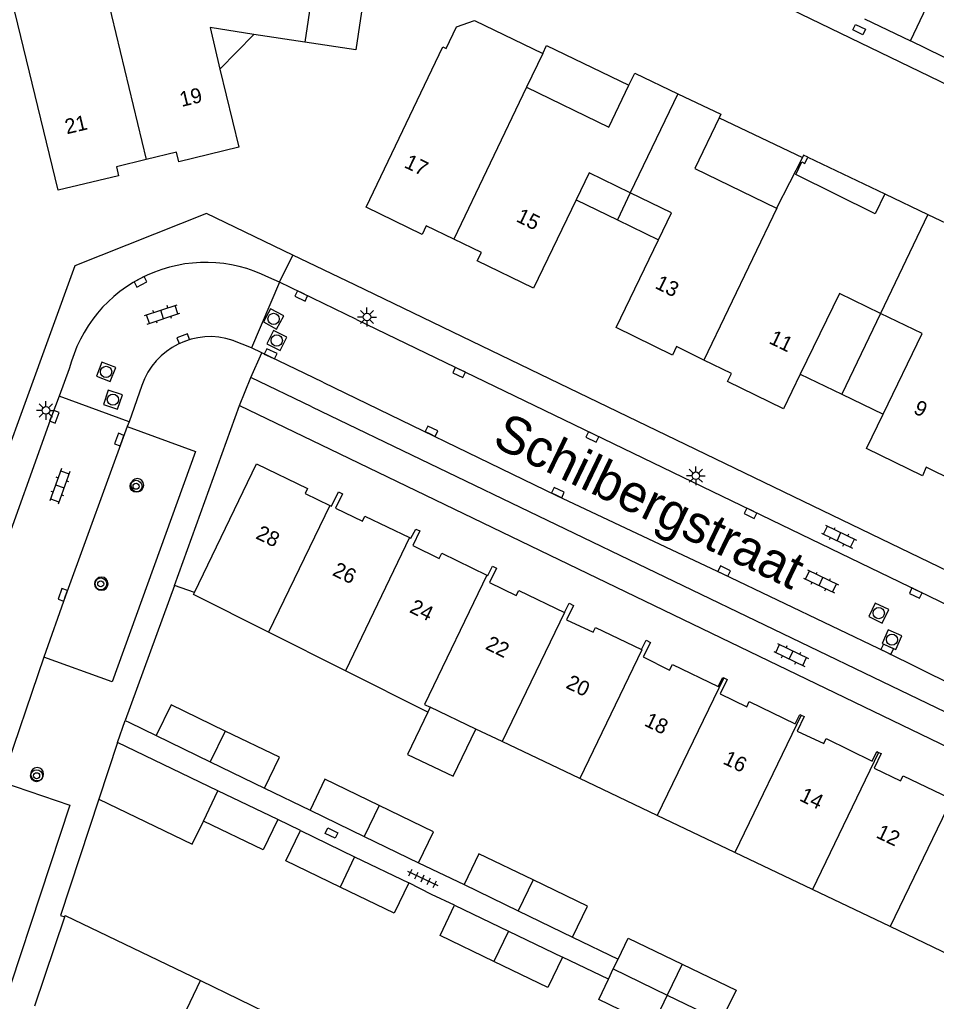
# Model space of a CAD drawing. Extents: x 124000 to 128010, y 398999 to 403000.
# Drawn here: x 126681.2 to 126742.4, y 399293.7 to 399359.3 of the extents above; entities that cross this region are included whole.
import ezdxf

# ---------------------------------------------------------------- set-up
doc = ezdxf.new("R2010")
doc.units = 0
for name, color, linetype in [('gg-afsc-erfafscheiding', 7, 'Continuous'), ('gg-afsc-muur', 7, 'Continuous'), ('gg-anno-huisnummerreeks BGT', 7, 'Continuous'), ('gg-anno-openbare ruimte label', 7, 'Continuous'), ('gg-bbg-bijgebouw', 7, 'Continuous'), ('gg-bbg-gedigitaliseerde bebouwing', 7, 'Continuous'), ('gg-bbg-hoofdgebouw', 7, 'Continuous'), ('gg-bbg-luifel en loopbrug', 7, 'Continuous'), ('gg-bbg-tussenscheiding', 7, 'Continuous'), ('gg-knt-verharding', 7, 'Continuous'), ('gg-knt-verharding nz', 7, 'Continuous'), ('gt-grn-weggrens', 7, 'Continuous'), ('gt-symb-boom', 7, 'Continuous'), ('gt-symb-klinker verharding', 7, 'Continuous'), ('gt-symb-kolk', 7, 'Continuous'), ('gt-symb-kolk center center', 7, 'Continuous'), ('gt-symb-lichtmast', 7, 'Continuous'), ('gt-symb-rioolschacht', 7, 'Continuous'), ('gt-symb-tegel verharding', 7, 'Continuous')]:
    doc.layers.add(name, color=color, linetype=linetype)

# ---------------------------------------------------------------- blocks, each defined once
blk = doc.blocks.new('gt0-KOLKCC')
at = {"layer": 'gt-symb-kolk center center'}
blk.add_lwpolyline([(-0.375, 0.2), (0.375, 0.2), (0.375, -0.2), (-0.375, -0.2)], close=True, dxfattribs=at)
blk = doc.blocks.new('gt0-LMAST')
at = {"layer": 'gt-symb-lichtmast'}
for p, q in [((-0.182, 0.173), (-0.447, 0.438)), ((-0.005, 0.246), (-0.005, 0.621)), ((0.172, 0.173), (0.437, 0.438)), ((-0.255, -0.004), (-0.63, -0.004)), ((-0.182, -0.181), (-0.447, -0.446)), ((-0.005, -0.254), (-0.005, -0.629)), ((0.437, -0.446), (0.172, -0.181)), ((0.245, -0.004), (0.62, -0.004))]:
    blk.add_line(p, q, dxfattribs=at)
blk.add_circle((-0.005, -0.004), 0.25, dxfattribs=at)
blk = doc.blocks.new('gt0-KOLK')
at = {"layer": 'gt-symb-kolk'}
blk.add_lwpolyline([(0, 0), (0.375, 0), (0.375, 0.4), (-0.375, 0.4), (-0.375, 0), (0, 0)], dxfattribs=at)
blk = doc.blocks.new('gt0-TEG1')
at = {"layer": 'gt-symb-tegel verharding'}
for p, q in [((-1.125, 0), (1.125, 0)), ((-0.9, -0.25), (-0.9, 0.25)), ((-0.45, -0.25), (-0.45, 0.25)), ((0, -0.25), (0, 0.25)), ((0.45, -0.25), (0.45, 0.25)), ((0.9, -0.25), (0.9, 0.25))]:
    blk.add_line(p, q, dxfattribs=at)
blk = doc.blocks.new('gt0-KL1')
at = {"layer": 'gt-symb-klinker verharding'}
for p, q in [((-1.15, 0.3), (1.15, 0.3)), ((-1, -0.3), (-1, 0.3)), ((-0.5, 0.3), (-0.5, 0.45)), ((0, -0.3), (0, 0.3)), ((0.5, 0.3), (0.5, 0.45)), ((1, -0.3), (1, 0.3)), ((-1.15, -0.3), (1.15, -0.3)), ((-0.5, -0.45), (-0.5, -0.3)), ((0.5, -0.45), (0.5, -0.3))]:
    blk.add_line(p, q, dxfattribs=at)
blk = doc.blocks.new('gt0-RS')
at = {"layer": 'gt-symb-rioolschacht'}
blk.add_lwpolyline([(-0.5, -0.5), (0.5, -0.5), (0.5, 0.5), (-0.5, 0.5)], close=True, dxfattribs=at)
blk.add_circle((0, 0), 0.375, dxfattribs=at)
blk = doc.blocks.new('gt0-BOOM')
at = {"layer": 'gt-symb-boom'}
for radius in [0.4, 0.2]:
    blk.add_circle((0, 0), radius, dxfattribs=at)

msp = doc.modelspace()

# ---------------------------------------------------------------- linework, layer by layer
at = {"layer": 'gg-afsc-erfafscheiding'}
for p, q in [((126744.198, 399356.117), (126740.67, 399357.844)), ((126688.534, 399312.368), (126690.305, 399311.482)), ((126697.543, 399307.975), (126700.586, 399306.505)), ((126699.942, 399305.146), (126698.438, 399305.89)), ((126707.827, 399303.002), (126710.87, 399301.539)), ((126708.705, 399300.882), (126707.185, 399301.655)), ((126718.108, 399298.034), (126721.155, 399296.573))]:
    msp.add_line(p, q, dxfattribs=at)
msp.add_lwpolyline([(126668.406, 399379.904), (126672.329, 399389.038), (126702.844, 399374.396), (126753.889, 399349.726), (126770.531, 399341.712)], dxfattribs=at)
at = {"layer": 'gg-afsc-muur'}
for p, q in [((126691.531, 399321.491), (126688.249, 399312.49)), ((126692.882, 399321.042), (126691.531, 399321.491)), ((126688.249, 399312.49), (126688.534, 399312.368)), ((126710.244, 399300.16), (126708.705, 399300.882)), ((126720.505, 399295.224), (126717.442, 399296.69))]:
    msp.add_line(p, q, dxfattribs=at)
msp.add_lwpolyline([(126686.477, 399307.248), (126683.924, 399299.488), (126684.211, 399299.39)], dxfattribs=at)
at = {"layer": 'gg-bbg-bijgebouw'}
for p, q in [((126737.603, 399359.314), (126740.67, 399357.844)), ((126690.305, 399311.482), (126693.924, 399309.729)), ((126687.721, 399311.028), (126686.477, 399307.248)), ((126694.44, 399307.807), (126687.721, 399311.028)), ((126693.924, 399309.729), (126697.543, 399307.975)), ((126698.438, 399305.89), (126694.44, 399307.807)), ((126700.586, 399306.505), (126704.207, 399304.753)), ((126699.942, 399305.146), (126703.562, 399303.401)), ((126704.207, 399304.753), (126707.827, 399303.002)), ((126703.562, 399303.401), (126707.185, 399301.655)), ((126710.87, 399301.539), (126714.489, 399299.787)), ((126710.244, 399300.16), (126713.843, 399298.425)), ((126714.489, 399299.787), (126718.108, 399298.034)), ((126713.843, 399298.425), (126717.442, 399296.69)), ((126720.836, 399295.91), (126721.155, 399296.573)), ((126720.505, 399295.224), (126720.836, 399295.91))]:
    msp.add_line(p, q, dxfattribs=at)
for points in [[(126704.709, 399364.427), (126703.636, 399357.245), (126700.243, 399357.75)], [(126740.67, 399357.844), (126741.767, 399360.132), (126738.701, 399361.602)], [(126694.923, 399311.789), (126691.304, 399313.543), (126690.305, 399311.482)], [(126697.543, 399307.975), (126698.542, 399310.036), (126694.923, 399311.789)], [(126705.203, 399306.815), (126701.583, 399308.566), (126700.586, 399306.505)], [(126686.477, 399307.248), (126692.718, 399304.233), (126693.467, 399305.784)], [(126707.827, 399303.002), (126708.824, 399305.063), (126705.203, 399306.815)], [(126698.438, 399305.89), (126697.463, 399303.862), (126693.467, 399305.784)], [(126702.588, 399301.373), (126698.965, 399303.119), (126699.942, 399305.146)], [(126715.487, 399301.848), (126711.868, 399303.6), (126710.87, 399301.539)], [(126707.185, 399301.655), (126706.208, 399299.628), (126702.588, 399301.373)], [(126718.108, 399298.034), (126719.106, 399300.095), (126715.487, 399301.848)], [(126712.866, 399296.398), (126709.267, 399298.133), (126710.244, 399300.16)], [(126721.155, 399296.573), (126721.826, 399297.966), (126725.43, 399296.231)], [(126717.442, 399296.69), (126716.465, 399294.663), (126712.866, 399296.398)], [(126725.43, 399296.231), (126729.034, 399294.495), (126728.361, 399293.098)], [(126723.464, 399292.149), (126719.86, 399293.884), (126720.505, 399295.224)]]:
    msp.add_lwpolyline(points, dxfattribs=at)
at = {"layer": 'gg-bbg-gedigitaliseerde bebouwing'}
msp.add_line((126716.133, 399357.008), (126715.042, 399354.746), dxfattribs=at)
msp.add_lwpolyline([(126709.667, 399357.339), (126710.36, 399358.776), (126711.577, 399359.205), (126716.133, 399357.008)], dxfattribs=at)
at = {"layer": 'gg-bbg-hoofdgebouw'}
for p, q in [((126700.243, 399357.75), (126696.831, 399358.258)), ((126733.466, 399350.064), (126731.73, 399346.686)), ((126738.973, 399347.634), (126741.846, 399346.256)), ((126741.846, 399346.256), (126744.704, 399344.886)), ((126702.954, 399315.816), (126697.823, 399318.389)), ((126708.454, 399313.058), (126702.954, 399315.816)), ((126708.604, 399313.374), (126708.454, 399313.058)), ((126711.649, 399311.923), (126708.604, 399313.374)), ((126713.415, 399311.081), (126711.649, 399311.923)), ((126718.595, 399308.612), (126713.415, 399311.081)), ((126723.776, 399306.143), (126718.595, 399308.612)), ((126728.957, 399303.673), (126723.776, 399306.143)), ((126734.138, 399301.204), (126728.957, 399303.673)), ((126739.318, 399298.735), (126734.138, 399301.204)), ((126682.209, 399293.443), (126684.211, 399299.39)), ((126744.5, 399296.265), (126739.318, 399298.735)), ((126693.268, 399295.132), (126698.403, 399292.657))]:
    msp.add_line(p, q, dxfattribs=at)
for points in [[(126689.65, 399349.919), (126687.655, 399349.438), (126687.803, 399348.828), (126683.77, 399347.873), (126680.508, 399361.366)], [(126696.831, 399358.258), (126693.908, 399358.741), (126694.575, 399355.962)], [(126710.178, 399344.608), (126708.346, 399345.497), (126708.068, 399344.931), (126704.327, 399346.747), (126709.455, 399357.441), (126709.667, 399357.339)], [(126694.575, 399355.962), (126695.828, 399350.748), (126691.816, 399349.781), (126691.666, 399350.405), (126689.65, 399349.919)], [(126721.883, 399354.882), (126722.27, 399355.69), (126725.142, 399354.318)], [(126715.042, 399354.746), (126720.545, 399352.091), (126721.883, 399354.882)], [(126725.142, 399354.318), (126728.012, 399352.948), (126727.897, 399352.707)], [(126727.897, 399352.707), (126726.283, 399349.325), (126731.73, 399346.686)], [(126733.83, 399350.072), (126733.543, 399350.214), (126733.466, 399350.064)], [(126738.973, 399347.634), (126738.329, 399346.293), (126733.016, 399348.923), (126733.433, 399349.766), (126733.63, 399349.669), (126733.83, 399350.072)], [(126721.967, 399347.707), (126719.235, 399349.032), (126718.362, 399347.233)], [(126723.86, 399344.569), (126724.732, 399346.365), (126721.967, 399347.707)], [(126718.362, 399347.233), (126715.503, 399341.34), (126711.756, 399343.158), (126712.025, 399343.712), (126710.178, 399344.608)], [(126726.885, 399336.546), (126725.045, 399337.439), (126724.779, 399336.872), (126721.018, 399338.711), (126723.86, 399344.569)], [(126738.672, 399339.661), (126735.937, 399340.989), (126733.323, 399335.605)], [(126738.847, 399332.923), (126741.461, 399338.307), (126738.672, 399339.661)], [(126733.323, 399335.605), (126732.202, 399333.298), (126728.458, 399335.116), (126728.72, 399335.655), (126726.885, 399336.546)], [(126743.584, 399328.491), (126741.737, 399329.387), (126741.472, 399328.808), (126737.736, 399330.635), (126738.847, 399332.923)], [(126692.882, 399321.042), (126697.017, 399329.612), (126700.416, 399327.963), (126700.254, 399327.63), (126701.901, 399326.845)], [(126701.901, 399326.845), (126702.026, 399326.786), (126702.486, 399327.746), (126702.765, 399327.606), (126702.285, 399326.65), (126704.08, 399325.789), (126704.235, 399326.137), (126707.236, 399324.695)], [(126707.236, 399324.695), (126707.316, 399324.657), (126707.642, 399325.267), (126707.924, 399325.137), (126707.449, 399324.168), (126709.213, 399323.303), (126709.388, 399323.66), (126712.401, 399322.191)], [(126712.401, 399322.191), (126712.449, 399322.168), (126712.771, 399322.78), (126713.045, 399322.647), (126712.579, 399321.689), (126714.358, 399320.824), (126714.529, 399321.176), (126717.571, 399319.703)], [(126697.823, 399318.389), (126692.814, 399320.9), (126692.882, 399321.042)], [(126717.571, 399319.703), (126717.583, 399319.697), (126717.896, 399320.311), (126718.172, 399320.175), (126717.719, 399319.219), (126719.495, 399318.378), (126719.649, 399318.704), (126722.713, 399317.226)], [(126722.713, 399317.226), (126723.033, 399317.844), (126723.328, 399317.703), (126722.837, 399316.737), (126724.583, 399315.849), (126724.779, 399316.235), (126727.849, 399314.755), (126728.155, 399315.37), (126728.213, 399315.343)], [(126728.213, 399315.343), (126728.445, 399315.237), (126727.974, 399314.271), (126729.742, 399313.409), (126729.91, 399313.755), (126732.983, 399312.276), (126733.295, 399312.895), (126733.384, 399312.851)], [(126733.384, 399312.851), (126733.572, 399312.759), (126733.117, 399311.787), (126734.892, 399310.956), (126735.046, 399311.285), (126738.125, 399309.787), (126738.438, 399310.413), (126738.554, 399310.363)], [(126738.554, 399310.363), (126738.73, 399310.287), (126738.255, 399309.321), (126740.011, 399308.457), (126740.182, 399308.805), (126743.255, 399307.335), (126743.561, 399307.954), (126743.721, 399307.864)], [(126684.211, 399299.39), (126684.242, 399299.483), (126693.268, 399295.132)]]:
    msp.add_lwpolyline(points, dxfattribs=at)
at = {"layer": 'gg-bbg-luifel en loopbrug'}
for p, q in [((126694.575, 399355.962), (126696.831, 399358.258)), ((126727.897, 399352.707), (126733.466, 399350.064)), ((126733.83, 399350.072), (126738.973, 399347.634)), ((126721.967, 399347.707), (126721.111, 399345.901)), ((126718.362, 399347.233), (126721.111, 399345.901)), ((126721.111, 399345.901), (126723.86, 399344.569)), ((126738.672, 399339.661), (126736.085, 399334.264)), ((126733.323, 399335.605), (126736.085, 399334.264)), ((126736.085, 399334.264), (126738.847, 399332.923))]:
    msp.add_line(p, q, dxfattribs=at)
for points in [[(126716.133, 399357.008), (126716.386, 399357.533), (126721.883, 399354.882)], [(126708.454, 399313.058), (126707.101, 399310.218), (126710.145, 399308.767), (126711.649, 399311.923)]]:
    msp.add_lwpolyline(points, dxfattribs=at)
at = {"layer": 'gg-bbg-tussenscheiding'}
for p, q in [((126701.313, 399364.947), (126700.243, 399357.75)), ((126686.548, 399362.81), (126689.65, 399349.919)), ((126715.042, 399354.746), (126710.178, 399344.608)), ((126725.142, 399354.318), (126721.967, 399347.707)), ((126741.846, 399346.256), (126738.672, 399339.661)), ((126701.901, 399326.845), (126697.823, 399318.389)), ((126707.236, 399324.695), (126702.954, 399315.816)), ((126717.571, 399319.703), (126713.415, 399311.081)), ((126728.213, 399315.343), (126723.776, 399306.143)), ((126733.384, 399312.851), (126728.957, 399303.673)), ((126694.923, 399311.789), (126693.924, 399309.729)), ((126738.554, 399310.363), (126734.138, 399301.204)), ((126693.467, 399305.784), (126694.44, 399307.807)), ((126743.721, 399307.864), (126739.318, 399298.735)), ((126705.203, 399306.815), (126704.207, 399304.753)), ((126703.562, 399303.401), (126702.588, 399301.373)), ((126715.487, 399301.848), (126714.489, 399299.787)), ((126713.843, 399298.425), (126712.866, 399296.398)), ((126720.836, 399295.91), (126724.439, 399294.173)), ((126725.43, 399296.231), (126724.439, 399294.173)), ((126688.808, 399285.851), (126693.268, 399295.132)), ((126724.439, 399294.173), (126723.464, 399292.149)), ((126724.439, 399294.173), (126728.042, 399292.435))]:
    msp.add_line(p, q, dxfattribs=at)
for points in [[(126731.73, 399346.686), (126731.763, 399346.67), (126726.885, 399336.546)], [(126712.401, 399322.191), (126708.233, 399313.551), (126708.604, 399313.374)], [(126722.713, 399317.226), (126722.743, 399317.212), (126718.595, 399308.612)]]:
    msp.add_lwpolyline(points, dxfattribs=at)
at = {"layer": 'gg-knt-verharding'}
for p, q in [((126703.583, 399341.555), (126699.439, 399343.549)), ((126698.559, 399341.739), (126696.674, 399337.359)), ((126698.559, 399341.739), (126697.833, 399342.053)), ((126703.684, 399339.246), (126698.559, 399341.739)), ((126777.42, 399305.922), (126703.583, 399341.555)), ((126703.684, 399339.246), (126774.642, 399304.996)), ((126696.674, 399337.359), (126695.443, 399337.856)), ((126696.634, 399335.373), (126697.362, 399337.029)), ((126697.362, 399337.029), (126696.674, 399337.359)), ((126697.87, 399336.78), (126697.362, 399337.029)), ((126684.513, 399335.954), (126683.839, 399334.127)), ((126700.712, 399333.415), (126696.634, 399335.373)), ((126689.362, 399334.844), (126688.505, 399332.411)), ((126688.505, 399332.411), (126683.839, 399334.127)), ((126691.531, 399321.491), (126695.869, 399333.521)), ((126695.869, 399333.521), (126701.937, 399330.594)), ((126688.505, 399332.411), (126688.378, 399332.101)), ((126701.937, 399330.594), (126770.536, 399297.505)), ((126682.808, 399316.707), (126679.994, 399308.39)), ((126687.721, 399311.028), (126688.249, 399312.49))]:
    msp.add_line(p, q, dxfattribs=at)
for points in [[(126699.439, 399343.549), (126693.682, 399346.319), (126684.892, 399342.822), (126676.826, 399320.726), (126666.921, 399290.961), (126661.293, 399272.369), (126656.259, 399254.259), (126650.698, 399232.264), (126646.264, 399212.447), (126643.346, 399198.791)], [(126683.839, 399334.127), (126683.336, 399332.834), (126679.687, 399322.708), (126676.126, 399312.484), (126672.83, 399302.754), (126669.232, 399291.543), (126666.039, 399281.157), (126663.268, 399271.794)], [(126700.712, 399333.415), (126771.418, 399299.391), (126772.15, 399300.964)], [(126688.378, 399332.101), (126692.942, 399330.436), (126687.384, 399315.074), (126682.808, 399316.707)], [(126679.994, 399308.39), (126684.55, 399306.834), (126678.623, 399288.954), (126674.084, 399290.389)]]:
    msp.add_lwpolyline(points, dxfattribs=at)
for centre, radius, start, end in [((126693.609, 399333.682), 9.376, 63.22565, 165.97881), ((126693.913, 399333.301), 4.805, 71.42897, 161.27068), ((126689.052, 399328.199), 0.432, 0, 180), ((126689.052, 399328.199), 0.432, 180, 0), ((126686.661, 399321.619), 0.442, 0, 180), ((126686.661, 399321.619), 0.442, 180, 0), ((126682.365, 399308.913), 0.436, 0, 180), ((126682.365, 399308.913), 0.436, 180, 0)]:
    msp.add_arc(centre, radius, start, end, dxfattribs=at)
at = {"layer": 'gg-knt-verharding nz'}
msp.add_line((126701.443, 399335.065), (126697.87, 399336.78), dxfattribs=at)
for points in [[(126701.443, 399335.065), (126717.051, 399327.516), (126728.153, 399322.279), (126739.033, 399317.068), (126750.234, 399311.539), (126760.731, 399306.503), (126772.15, 399300.964)], [(126688.378, 399332.101), (126684.266, 399320.813), (126682.808, 399316.707)]]:
    msp.add_lwpolyline(points, dxfattribs=at)
at = {"layer": 'gt-grn-weggrens'}
for p, q in [((126698.559, 399341.739), (126699.439, 399343.549)), ((126695.869, 399333.521), (126696.634, 399335.373))]:
    msp.add_line(p, q, dxfattribs=at)

# ---------------------------------------------------------------- block references
at = {"layer": 'gt-symb-boom'}
for p in [(126688.97, 399328.121), (126686.612, 399321.608), (126682.329, 399308.805)]:
    msp.add_blockref('gt0-BOOM', p, dxfattribs=at)
at = {"layer": 'gt-symb-klinker verharding'}
for p, rotation in [((126690.716, 399339.589), 18.235691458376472), ((126683.877, 399328.119), -109.81181188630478), ((126735.909, 399324.755), -25.719512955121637), ((126734.701, 399321.769), -25.719512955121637), ((126732.711, 399316.864), -25.719512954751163)]:
    msp.add_blockref('gt0-KL1', p, dxfattribs=dict(at, rotation=rotation))
at = {"layer": 'gt-symb-kolk'}
for p, rotation in [((126689.174, 399341.942), -151.769098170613), ((126700.089, 399340.998), 154.22889405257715), ((126692.19, 399337.787), 20.971710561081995), ((126697.87, 399336.78), -25.719512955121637), ((126710.624, 399335.894), 154.20397350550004), ((126683.336, 399332.834), -111.28016630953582), ((126708.613, 399331.613), -25.719512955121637), ((126719.523, 399331.592), 154.20397350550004), ((126688.037, 399331.167), 70.00710602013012), ((126717.051, 399327.519), -25.719512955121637), ((126730.086, 399326.493), 154.20397350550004), ((126728.153, 399322.279), -25.591424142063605), ((126684.266, 399320.813), 69.87983420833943), ((126741.114, 399321.173), 154.22889405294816), ((126739.033, 399317.068), -25.591424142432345)]:
    msp.add_blockref('gt0-KOLK', p, dxfattribs=dict(at, rotation=rotation))
at = {"layer": 'gt-symb-kolk center center'}
for p, rotation in [((126737.254, 399358.599), -25.643070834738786), ((126702.024, 399304.975), -25.719512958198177)]:
    msp.add_blockref('gt0-KOLKCC', p, dxfattribs=dict(at, rotation=rotation))
at = {"layer": 'gt-symb-lichtmast'}
for p in [(126704.395, 399339.42), (126682.958, 399333.188), (126726.349, 399328.83)]:
    msp.add_blockref('gt0-LMAST', p, dxfattribs=at)
at = {"layer": 'gt-symb-rioolschacht'}
for p, rotation in [((126698.152, 399339.29), 61.30721229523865), ((126698.367, 399337.848), -26.488178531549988), ((126686.968, 399335.756), -21.461063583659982), ((126687.426, 399333.9), 71.40202220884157), ((126738.56, 399319.66), -25.411600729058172), ((126739.442, 399317.886), -24.462926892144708)]:
    msp.add_blockref('gt0-RS', p, dxfattribs=dict(at, rotation=rotation))
at = {"layer": 'gt-symb-tegel verharding', "rotation": -25.667875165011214}
msp.add_blockref('gt0-TEG1', (126708.107, 399301.957), dxfattribs=at)

# ---------------------------------------------------------------- texts
at = {"layer": 'gg-anno-huisnummerreeks BGT'}
for s, rotation, p in [('19', 13.5, (126692.016, 399353.431)), ('21', 13.3, (126684.345, 399351.606)), ('17', 334.1, (126706.811, 399349.431)), ('15', 334.1, (126714.278, 399345.824)), ('13', 333.9, (126723.558, 399341.366)), ('11', 334.1, (126731.165, 399337.692)), ('9', 333.9, (126740.812, 399333.027)), ('28', 334.2, (126696.902, 399324.665)), ('26', 334.3, (126702.016, 399322.211)), ('24', 334, (126707.164, 399319.739)), ('22', 334.2, (126712.229, 399317.289)), ('20', 334.3, (126717.607, 399314.692)), ('18', 334.3, (126722.84, 399312.174)), ('16', 334.3, (126728.096, 399309.634)), ('14', 334.1, (126733.202, 399307.176)), ('12', 334.4, (126738.319, 399304.708))]:
    msp.add_text(s, height=1, rotation=rotation, dxfattribs=at).set_placement(p)
at = {"layer": 'gg-anno-openbare ruimte label'}
msp.add_text('Schilbergstraat', height=2.5, rotation=334.3, dxfattribs=at).set_placement((126712.673, 399330.864))

doc.saveas('drawing.dxf')
